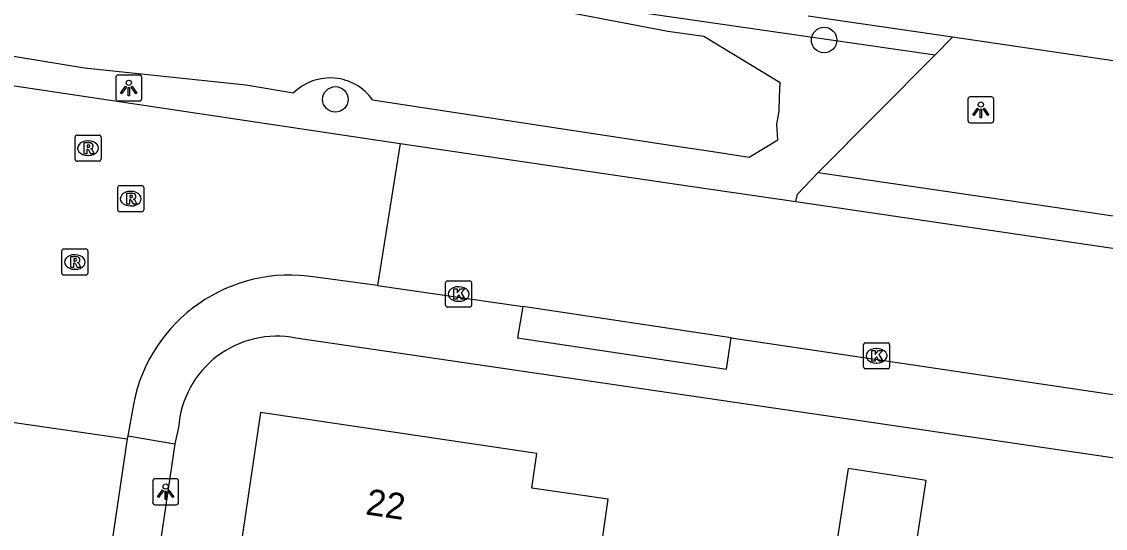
# Model space of a CAD drawing. Extents: x 164150 to 165261, y 382513 to 383432.
# Drawn here: x 164559.95 to 164601.52, y 383168.08 to 383187.53 of the extents above; entities that cross this region are included whole.
import ezdxf

# ---------------------------------------------------------------- set-up
doc = ezdxf.new("R2010")
doc.units = 0
for name, color, linetype in [('IMGEO_Boom', 7, 'Continuous'), ('IMGEO_Greppel_droge_sloot', 7, 'Continuous'), ('IMGEO_Haag', 7, 'Continuous'), ('IMGEO_Kolk', 7, 'Continuous'), ('IMGEO_Lichtpunt', 7, 'Continuous'), ('IMGEO_Pand', 7, 'Continuous'), ('IMGEO_Pand_nummerreeks', 7, 'Continuous'), ('IMGEO_Rijbaan_lokaal_open', 7, 'Continuous'), ('IMGEO_Rioolput', 7, 'Continuous'), ('IMGEO_Voetpad_gesloten', 7, 'Continuous'), ('IMGEO_Voetpad_open', 7, 'Continuous')]:
    doc.layers.add(name, color=color, linetype=linetype)

msp = doc.modelspace()

# ---------------------------------------------------------------- linework, layer by layer
at = {"layer": 'IMGEO_Boom'}
for centre in [(164590.736, 383186.822), (164571.985, 383184.544)]:
    msp.add_circle(centre, 0.489, dxfattribs=at)
at = {"layer": 'IMGEO_Greppel_droge_sloot'}
for points in [[(164573.412, 383184.526), (164584.995, 383182.76), (164586.627, 383182.516), (164587.865, 383182.331), (164588.958, 383182.99), (164588.919, 383183.59), (164589.007, 383184.099), (164589.029, 383184.645), (164589.051, 383185.183), (164586.126, 383186.957), (164584.737, 383187.145), (164572.277, 383189.545)], [(164542.507, 383189.005), (164546.918, 383188.283), (164562.36, 383185.755), (164568.55, 383185.097), (164570.383, 383184.797)]]:
    msp.add_lwpolyline(points, dxfattribs=at)
msp.add_arc((164571.782, 383183.369), 1.999, 35.3683, 134.4066, dxfattribs=at)
at = {"layer": 'IMGEO_Haag'}
msp.add_lwpolyline([(164572.277, 383189.545), (164594.994, 383186.254)], dxfattribs=at)
at = {"layer": 'IMGEO_Kolk'}
for p, q in [((164576.287, 383177.576), (164577.139, 383177.576)), ((164576.212, 383176.65), (164576.212, 383177.502)), ((164576.7, 383177.356), (164576.725, 383177.356)), ((164577.213, 383177.502), (164577.213, 383176.65)), ((164576.723, 383176.796), (164576.698, 383176.796)), ((164577.139, 383176.576), (164576.287, 383176.576)), ((164592.247, 383174.278), (164592.247, 383175.13)), ((164592.322, 383175.204), (164593.174, 383175.204)), ((164593.248, 383175.13), (164593.248, 383174.278)), ((164592.735, 383174.984), (164592.76, 383174.984)), ((164592.758, 383174.424), (164592.733, 383174.424)), ((164593.174, 383174.204), (164592.322, 383174.204))]:
    msp.add_line(p, q, dxfattribs=at)
for points in [[(164576.287, 383177.576), (164577.139, 383177.576)], [(164576.212, 383176.65), (164576.212, 383177.502)], [(164576.533, 383177.276), (164576.656, 383177.276), (164576.656, 383177.125), (164576.786, 383177.276), (164576.95, 383177.276), (164576.804, 383177.125), (164576.957, 383176.876), (164576.805, 383176.876), (164576.72, 383177.04), (164576.656, 383176.973), (164576.656, 383176.876), (164576.533, 383176.876), (164576.533, 383177.276)], [(164577.213, 383177.502), (164577.213, 383176.65)], [(164577.139, 383176.576), (164576.287, 383176.576)], [(164592.247, 383174.278), (164592.247, 383175.13)], [(164592.322, 383175.204), (164593.174, 383175.204)], [(164593.248, 383175.13), (164593.248, 383174.278)], [(164592.568, 383174.904), (164592.691, 383174.904), (164592.691, 383174.753), (164592.821, 383174.904), (164592.985, 383174.904), (164592.839, 383174.753), (164592.992, 383174.504), (164592.84, 383174.504), (164592.755, 383174.668), (164592.691, 383174.601), (164592.691, 383174.504), (164592.568, 383174.504), (164592.568, 383174.904)], [(164593.174, 383174.204), (164592.322, 383174.204)]]:
    msp.add_lwpolyline(points, dxfattribs=at)
for centre, start, end in [((164576.289, 383177.5), 91.552, 178.448), ((164576.289, 383177.5), 91.552, 178.448), ((164577.137, 383177.5), 1.552, 88.448), ((164577.137, 383177.5), 1.552, 88.448), ((164576.289, 383176.652), 181.552, 268.448), ((164576.289, 383176.652), 181.552, 268.448), ((164577.137, 383176.652), 271.552, 358.448), ((164577.137, 383176.652), 271.552, 358.448), ((164592.324, 383175.128), 91.552, 178.448), ((164592.324, 383175.128), 91.552, 178.448), ((164593.172, 383175.128), 1.552, 88.448), ((164593.172, 383175.128), 1.552, 88.448), ((164592.324, 383174.28), 181.552, 268.448), ((164592.324, 383174.28), 181.552, 268.448), ((164593.172, 383174.28), 271.552, 358.448), ((164593.172, 383174.28), 271.552, 358.448)]:
    msp.add_arc(centre, 0.0765, start, end, dxfattribs=at)
for centre, major_axis, ratio, start_param, end_param in [((164576.699, 383177.076), (-0.387, 0.002), 0.722429, 4.712389, 7.853982), ((164576.724, 383177.076), (-0.39, 0.002), 0.717154, 1.570796, 4.712389), ((164592.734, 383174.704), (-0.387, 0.002), 0.722429, 4.712389, 7.853982), ((164592.759, 383174.704), (-0.39, 0.002), 0.717154, 1.570796, 4.712389)]:
    msp.add_ellipse(centre, major_axis=major_axis, ratio=ratio, start_param=start_param, end_param=end_param, dxfattribs=at)
at = {"layer": 'IMGEO_Lichtpunt'}
for p, q in [((164564.46, 383185.479), (164563.652, 383185.479)), ((164564.46, 383185.479), (164563.652, 383185.479)), ((164563.558, 383185.384), (164563.558, 383184.577)), ((164563.558, 383185.384), (164563.558, 383184.577)), ((164564.554, 383184.577), (164564.554, 383185.384)), ((164564.554, 383184.577), (164564.554, 383185.384)), ((164597.152, 383184.644), (164596.344, 383184.644)), ((164597.152, 383184.644), (164596.344, 383184.644)), ((164563.652, 383184.483), (164564.46, 383184.483)), ((164563.652, 383184.483), (164564.46, 383184.483)), ((164596.25, 383184.549), (164596.25, 383183.742)), ((164596.25, 383184.549), (164596.25, 383183.742)), ((164597.246, 383183.742), (164597.246, 383184.549)), ((164597.246, 383183.742), (164597.246, 383184.549)), ((164596.344, 383183.648), (164597.152, 383183.648)), ((164596.344, 383183.648), (164597.152, 383183.648)), ((164564.974, 383169.892), (164564.974, 383169.085)), ((164564.974, 383169.892), (164564.974, 383169.085)), ((164565.876, 383169.987), (164565.068, 383169.987)), ((164565.876, 383169.987), (164565.068, 383169.987)), ((164565.97, 383169.085), (164565.97, 383169.892)), ((164565.97, 383169.085), (164565.97, 383169.892)), ((164565.068, 383168.991), (164565.876, 383168.991)), ((164565.068, 383168.991), (164565.876, 383168.991))]:
    msp.add_line(p, q, dxfattribs=at)
for points in [[(164563.932, 383185.048), (164563.971, 383185.02), (164563.783, 383184.758), (164563.745, 383184.785), (164563.932, 383185.048)], [(164564.034, 383185), (164564.081, 383185), (164564.081, 383184.678), (164564.034, 383184.678), (164564.034, 383185)], [(164564.144, 383185.02), (164564.182, 383185.047), (164564.369, 383184.785), (164564.33, 383184.757), (164564.144, 383185.02)], [(164596.624, 383184.213), (164596.663, 383184.185), (164596.475, 383183.923), (164596.437, 383183.95), (164596.624, 383184.213)], [(164596.726, 383184.165), (164596.773, 383184.165), (164596.773, 383183.843), (164596.726, 383183.843), (164596.726, 383184.165)], [(164596.836, 383184.185), (164596.874, 383184.212), (164597.061, 383183.95), (164597.022, 383183.922), (164596.836, 383184.185)], [(164565.348, 383169.556), (164565.387, 383169.528), (164565.199, 383169.266), (164565.161, 383169.293), (164565.348, 383169.556)], [(164565.45, 383169.508), (164565.497, 383169.508), (164565.497, 383169.186), (164565.45, 383169.186), (164565.45, 383169.508)], [(164565.56, 383169.528), (164565.598, 383169.555), (164565.785, 383169.293), (164565.746, 383169.265), (164565.56, 383169.528)]]:
    msp.add_lwpolyline(points, dxfattribs=at)
for centre in [(164564.057, 383185.182), (164596.749, 383184.347), (164565.473, 383169.69)]:
    msp.add_circle(centre, 0.0994, dxfattribs=at)
for centre, start, end in [((164563.652, 383185.384), 90, 180), ((164563.652, 383185.384), 90, 180), ((164564.46, 383185.384), 0, 90), ((164564.46, 383185.384), 0, 90), ((164596.344, 383184.549), 90, 180), ((164596.344, 383184.549), 90, 180), ((164597.152, 383184.549), 0, 90), ((164597.152, 383184.549), 0, 90), ((164563.652, 383184.577), 180, 270), ((164563.652, 383184.577), 180, 270), ((164564.46, 383184.577), 270, 0), ((164564.46, 383184.577), 270, 360), ((164596.344, 383183.742), 180, 270), ((164596.344, 383183.742), 180, 270), ((164597.152, 383183.742), 270, 0), ((164597.152, 383183.742), 270, 360), ((164565.068, 383169.892), 90, 180), ((164565.068, 383169.892), 90, 180), ((164565.876, 383169.892), 0, 90), ((164565.876, 383169.892), 0, 90), ((164565.068, 383169.085), 180, 270), ((164565.068, 383169.085), 180, 270), ((164565.876, 383169.085), 270, 0), ((164565.876, 383169.085), 270, 360)]:
    msp.add_arc(centre, 0.0946, start, end, dxfattribs=at)
at = {"layer": 'IMGEO_Pand'}
for points in [[(164581.531, 383162.737), (164582.455, 383169.199), (164579.527, 383169.624), (164579.719, 383170.956), (164569.112, 383172.535), (164567.964, 383164.745), (164581.531, 383162.737)], [(164594.19, 383166.93), (164594.648, 383169.926), (164591.653, 383170.384), (164591.195, 383167.389), (164594.19, 383166.93)]]:
    msp.add_lwpolyline(points, dxfattribs=at)
at = {"layer": 'IMGEO_Rijbaan_lokaal_open'}
for points in [[(164594.994, 383186.254), (164595.665, 383186.93)], [(164601.912, 383186.006), (164595.665, 383186.93)], [(164552.308, 383186.169), (164574.469, 383182.852)], [(164594.994, 383186.254), (164590.513, 383181.741)], [(164574.469, 383182.852), (164573.599, 383177.404)], [(164574.469, 383182.852), (164585.594, 383181.218), (164589.649, 383180.622)], [(164589.649, 383180.622), (164589.709, 383180.906), (164590.513, 383181.741)], [(164590.513, 383181.741), (164599.319, 383180.447), (164602.085, 383180.04), (164605.317, 383179.566)], [(164589.649, 383180.622), (164599.464, 383179.181), (164605.819, 383178.248)], [(164573.599, 383177.404), (164571.226, 383177.722)], [(164573.599, 383177.404), (164579.171, 383176.603)], [(164587.168, 383175.392), (164579.171, 383176.603)], [(164587.168, 383175.392), (164609.575, 383172.072)], [(164564.236, 383172.843), (164564.021, 383171.63)], [(164559.577, 383172.163), (164564, 383171.523)], [(164564, 383171.523), (164549.539, 383073.752)], [(164564.021, 383171.63), (164564, 383171.523)]]:
    msp.add_lwpolyline(points, dxfattribs=at)
msp.add_arc((164570.237, 383171.692), 6.11, 80.6842, 169.1456, dxfattribs=at)
at = {"layer": 'IMGEO_Rioolput'}
for p, q in [((164561.996, 383182.248), (164561.996, 383183.1)), ((164562.071, 383183.174), (164562.923, 383183.174)), ((164562.997, 383183.1), (164562.997, 383182.248)), ((164562.484, 383182.954), (164562.509, 383182.954)), ((164562.923, 383182.174), (164562.071, 383182.174)), ((164562.507, 383182.394), (164562.482, 383182.394)), ((164563.633, 383180.31), (164563.633, 383181.162)), ((164563.708, 383181.236), (164564.56, 383181.236)), ((164564.121, 383181.016), (164564.146, 383181.016)), ((164564.634, 383181.162), (164564.634, 383180.31)), ((164564.56, 383180.236), (164563.708, 383180.236)), ((164564.144, 383180.456), (164564.119, 383180.456)), ((164561.488, 383177.878), (164561.488, 383178.73)), ((164561.563, 383178.804), (164562.415, 383178.804)), ((164561.976, 383178.584), (164562.001, 383178.584)), ((164562.489, 383178.73), (164562.489, 383177.878)), ((164561.999, 383178.024), (164561.974, 383178.024)), ((164562.415, 383177.804), (164561.563, 383177.804))]:
    msp.add_line(p, q, dxfattribs=at)
for points in [[(164561.996, 383182.248), (164561.996, 383183.1)], [(164562.071, 383183.174), (164562.923, 383183.174)], [(164562.997, 383183.1), (164562.997, 383182.248)], [(164562.585, 383182.872), (164562.333, 383182.874), (164562.333, 383182.474)], [(164562.333, 383182.474), (164562.457, 383182.474), (164562.457, 383182.636), (164562.468, 383182.636)], [(164562.511, 383182.793), (164562.457, 383182.793), (164562.457, 383182.712)], [(164562.457, 383182.712), (164562.509, 383182.712)], [(164562.515, 383182.607), (164562.586, 383182.474), (164562.726, 383182.474), (164562.661, 383182.6)], [(164562.923, 383182.174), (164562.071, 383182.174)], [(164563.633, 383180.31), (164563.633, 383181.162)], [(164563.708, 383181.236), (164564.56, 383181.236)], [(164564.222, 383180.934), (164563.97, 383180.936), (164563.97, 383180.536)], [(164564.634, 383181.162), (164564.634, 383180.31)], [(164563.97, 383180.536), (164564.094, 383180.536), (164564.094, 383180.698), (164564.105, 383180.698)], [(164564.148, 383180.855), (164564.094, 383180.855), (164564.094, 383180.774)], [(164564.094, 383180.774), (164564.146, 383180.774)], [(164564.152, 383180.669), (164564.223, 383180.536), (164564.363, 383180.536), (164564.298, 383180.662)], [(164564.56, 383180.236), (164563.708, 383180.236)], [(164561.488, 383177.878), (164561.488, 383178.73)], [(164561.563, 383178.804), (164562.415, 383178.804)], [(164562.077, 383178.502), (164561.825, 383178.504), (164561.825, 383178.104)], [(164562.003, 383178.423), (164561.949, 383178.423), (164561.949, 383178.342)], [(164562.489, 383178.73), (164562.489, 383177.878)], [(164561.825, 383178.104), (164561.949, 383178.104), (164561.949, 383178.266), (164561.96, 383178.266)], [(164561.949, 383178.342), (164562.001, 383178.342)], [(164562.007, 383178.237), (164562.078, 383178.104), (164562.218, 383178.104), (164562.153, 383178.23)], [(164562.415, 383177.804), (164561.563, 383177.804)]]:
    msp.add_lwpolyline(points, dxfattribs=at)
for centre, radius, start, end in [((164562.073, 383183.098), 0.0765, 91.552, 178.448), ((164562.073, 383183.098), 0.0765, 91.552, 178.448), ((164562.921, 383183.098), 0.0765, 1.552, 88.448), ((164562.921, 383183.098), 0.0765, 1.552, 88.448), ((164562.467, 383182.583), 0.0533, 26.0293, 88.6989), ((164562.493, 383182.901), 0.19, 274.7715, 282.9687), ((164562.517, 383182.697), 0.0964, 77.0061, 93.1865), ((164562.531, 383182.754), 0.0378, 276.6634, 79.6772), ((164562.584, 383182.762), 0.109, 350.3612, 89.416), ((164562.582, 383182.762), 0.112, 277.5842, 350.9817), ((164562.566, 383182.547), 0.108, 29.5134, 73.7905), ((164562.073, 383182.25), 0.0765, 181.552, 268.448), ((164562.073, 383182.25), 0.0765, 181.552, 268.448), ((164562.921, 383182.25), 0.0765, 271.552, 358.448), ((164562.921, 383182.25), 0.0765, 271.552, 358.448), ((164563.71, 383181.16), 0.0765, 91.552, 178.448), ((164563.71, 383181.16), 0.0765, 91.552, 178.448), ((164564.221, 383180.824), 0.109, 350.3612, 89.416), ((164564.558, 383181.16), 0.0765, 1.552, 88.448), ((164564.558, 383181.16), 0.0765, 1.552, 88.448), ((164564.104, 383180.645), 0.0533, 26.0293, 88.6989), ((164564.13, 383180.963), 0.19, 274.7715, 282.9687), ((164564.154, 383180.759), 0.0964, 77.0061, 93.1865), ((164564.168, 383180.816), 0.0378, 276.6634, 79.6772), ((164564.219, 383180.824), 0.112, 277.5842, 350.9817), ((164564.203, 383180.609), 0.108, 29.5134, 73.7905), ((164563.71, 383180.312), 0.0765, 181.552, 268.448), ((164563.71, 383180.312), 0.0765, 181.552, 268.448), ((164564.558, 383180.312), 0.0765, 271.552, 358.448), ((164564.558, 383180.312), 0.0765, 271.552, 358.448), ((164561.565, 383178.728), 0.0765, 91.552, 178.448), ((164561.565, 383178.728), 0.0765, 91.552, 178.448), ((164562.009, 383178.327), 0.0964, 77.0061, 93.1865), ((164562.023, 383178.384), 0.0378, 276.6634, 79.6772), ((164562.076, 383178.392), 0.109, 350.3612, 89.416), ((164562.413, 383178.728), 0.0765, 1.552, 88.448), ((164562.413, 383178.728), 0.0765, 1.552, 88.448), ((164561.959, 383178.213), 0.0533, 26.0293, 88.6989), ((164561.985, 383178.531), 0.19, 274.7715, 282.9687), ((164562.074, 383178.392), 0.112, 277.5842, 350.9817), ((164562.058, 383178.177), 0.108, 29.5134, 73.7905), ((164561.565, 383177.88), 0.0765, 181.552, 268.448), ((164561.565, 383177.88), 0.0765, 181.552, 268.448), ((164562.413, 383177.88), 0.0765, 271.552, 358.448), ((164562.413, 383177.88), 0.0765, 271.552, 358.448)]:
    msp.add_arc(centre, radius, start, end, dxfattribs=at)
for centre, major_axis, ratio, start_param, end_param in [((164562.483, 383182.674), (-0.387, 0.002), 0.722429, 4.712389, 7.853982), ((164562.508, 383182.674), (-0.39, 0.002), 0.717154, 1.570796, 4.712389), ((164564.12, 383180.736), (-0.387, 0.002), 0.722429, 4.712389, 7.853982), ((164564.145, 383180.736), (-0.39, 0.002), 0.717154, 1.570796, 4.712389), ((164561.975, 383178.304), (-0.387, 0.002), 0.722429, 4.712389, 7.853982), ((164562, 383178.304), (-0.39, 0.002), 0.717154, 1.570796, 4.712389)]:
    msp.add_ellipse(centre, major_axis=major_axis, ratio=ratio, start_param=start_param, end_param=end_param, dxfattribs=at)
at = {"layer": 'IMGEO_Voetpad_gesloten'}
for points in [[(164564.021, 383171.63), (164565.828, 383171.331)], [(164565.828, 383171.331), (164551.479, 383074.055)]]:
    msp.add_lwpolyline(points, dxfattribs=at)
at = {"layer": 'IMGEO_Voetpad_open'}
for points in [[(164595.665, 383186.93), (164590.121, 383187.743)], [(164579.171, 383176.603), (164578.977, 383175.392), (164586.988, 383174.198), (164587.168, 383175.392)], [(164612.008, 383169.298), (164570.471, 383175.385)], [(164565.964, 383171.957), (164565.828, 383171.331)]]:
    msp.add_lwpolyline(points, dxfattribs=at)
msp.add_arc((164569.735, 383171.676), 3.781, 78.7721, 175.7408, dxfattribs=at)

# ---------------------------------------------------------------- texts
at = {"layer": 'IMGEO_Pand_nummerreeks'}
msp.add_text('22', height=1, rotation=351.5296, dxfattribs=at).set_placement((164573.112, 383168.624))

doc.saveas('drawing.dxf')
